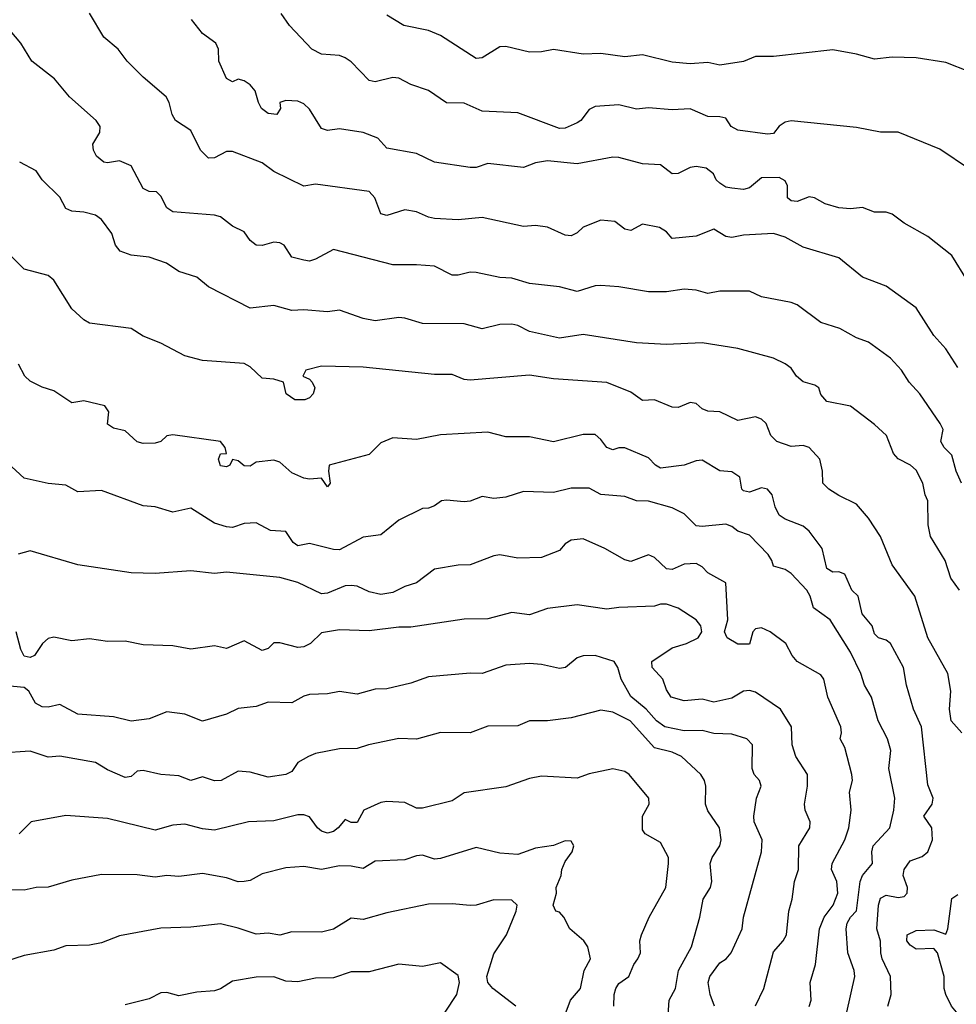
# Model space of a CAD drawing. Header units: metres. Extents: x -46681 to -43747, y -240911 to -237677.
# Tile 924 of 1056: x -44919 to -44841, y -238632 to -238549. Entities that reach past the tile are written whole.
import ezdxf

# ---------------------------------------------------------------- set-up
doc = ezdxf.new("R2010")
doc.units = ezdxf.units.M
doc.layers.add('CONTOUR_INDEX', color=1, linetype='Continuous')
doc.layers.add('CONTOUR_INTER', color=3, linetype='Continuous')

msp = doc.modelspace()

# ---------------------------------------------------------------- linework, layer by layer
at = {"layer": 'CONTOUR_INDEX'}
for points, elevation in [([(-44839.595, -238553.436), (-44841.595, -238552.65), (-44844.095, -238552.255), (-44846.095, -238552.204), (-44847.595, -238552.36), (-44849.095, -238551.931), (-44851.095, -238551.575), (-44856.095, -238552.126), (-44857.595, -238552.133), (-44858.595, -238552.562), (-44860.595, -238552.868), (-44861.595, -238552.636), (-44863.095, -238552.76), (-44864.595, -238552.621), (-44867.095, -238552.002), (-44868.595, -238552.17), (-44870.595, -238551.892), (-44872.095, -238551.937), (-44874.595, -238551.541), (-44875.595, -238551.754), (-44876.595, -238551.77), (-44878.595, -238551.295), (-44879.095, -238551.338), (-44880.595, -238552.255), (-44881.095, -238552.312), (-44884.095, -238550.361), (-44885.095, -238549.959), (-44887.171, -238549.52), (-44888.595, -238548.674)], 95), ([(-44840.428, -238597.02), (-44841.163, -238596.02), (-44841.657, -238594.52), (-44842.867, -238592.52), (-44843.066, -238591.52), (-44843.095, -238589.52), (-44843.342, -238589.02), (-44843.522, -238588.02), (-44844.095, -238586.93), (-44844.573, -238586.52), (-44845.595, -238585.98), (-44845.982, -238585.52), (-44846.577, -238584.02), (-44847.595, -238583.1), (-44849.595, -238581.561), (-44851.595, -238581.16), (-44852.095, -238580.563), (-44852.271, -238580.02), (-44852.595, -238579.783), (-44853.595, -238579.512), (-44854.14, -238579.02), (-44854.595, -238578.358), (-44855.095, -238577.975), (-44856.095, -238577.509), (-44859.095, -238576.689), (-44862.095, -238576.234), (-44865.095, -238576.368), (-44867.595, -238576.219), (-44872.095, -238575.518), (-44874.095, -238575.84), (-44876.595, -238575.26), (-44877.595, -238574.775), (-44878.095, -238574.662), (-44879.095, -238574.693), (-44880.595, -238575.049), (-44882.095, -238574.629), (-44885.595, -238574.603), (-44887.095, -238574.134), (-44887.595, -238574.098), (-44889.595, -238574.374), (-44890.595, -238574.161), (-44892.595, -238573.474), (-44893.595, -238573.623), (-44895.595, -238573.442), (-44896.595, -238573.505), (-44898.095, -238573.092), (-44900.095, -238573.293), (-44903.595, -238571.52), (-44904.595, -238570.685), (-44906.095, -238570.228), (-44907.12, -238569.52), (-44908.595, -238569.014), (-44910.095, -238568.835), (-44911.041, -238568.52), (-44911.409, -238568.02), (-44911.742, -238567.02), (-44912.595, -238565.855), (-44913.095, -238565.494), (-44914.095, -238565.233), (-44915.095, -238565.136), (-44915.595, -238564.935), (-44916.095, -238563.97), (-44917.588, -238562.52), (-44918.095, -238561.766), (-44919.479, -238561.02)], 90), ([(-44857.595, -238631.981), (-44856.895, -238630.52), (-44856.095, -238627.457), (-44855.257, -238626.52), (-44854.989, -238626.02), (-44854.805, -238624.02), (-44854.515, -238623.02), (-44854.314, -238621.52), (-44853.985, -238620.52), (-44853.947, -238618.52), (-44853.033, -238617.02), (-44852.992, -238616.52), (-44853.426, -238615.52), (-44853.485, -238615.02), (-44853.232, -238613.52), (-44853.237, -238612.52), (-44854.213, -238611.02), (-44854.504, -238610.02), (-44854.579, -238608.52), (-44855.485, -238607.02), (-44857.595, -238605.615), (-44858.095, -238605.466), (-44858.595, -238605.52), (-44859.595, -238606.122), (-44861.095, -238606.432), (-44862.095, -238606.197), (-44863.595, -238606.328), (-44864.702, -238606.02), (-44865.095, -238605.41), (-44865.391, -238604.52), (-44866.297, -238603.52), (-44866.316, -238603.02), (-44864.595, -238601.875), (-44863.409, -238601.52), (-44862.417, -238601.02), (-44862.117, -238600.52), (-44862.196, -238600.02), (-44862.595, -238599.534), (-44864.095, -238598.526), (-44865.095, -238598.198), (-44865.595, -238598.197), (-44866.095, -238598.38), (-44869.095, -238598.475), (-44870.095, -238598.635), (-44872.595, -238598.256), (-44875.095, -238598.557), (-44876.595, -238599.089), (-44878.095, -238598.893), (-44880.095, -238599.449), (-44882.095, -238599.461), (-44886.595, -238600.147), (-44887.595, -238600.141), (-44890.095, -238600.458), (-44892.595, -238600.355), (-44894.095, -238600.605), (-44895.009, -238601.52), (-44895.595, -238601.788), (-44896.095, -238601.859), (-44897.595, -238601.441), (-44898.095, -238601.449), (-44898.595, -238601.942), (-44899.095, -238602.087), (-44900.595, -238601.286), (-44902.095, -238601.932), (-44903.095, -238601.718), (-44905.095, -238602), (-44906.595, -238601.7), (-44909.095, -238601.622), (-44910.595, -238601.307), (-44912.095, -238601.337), (-44913.595, -238601.116), (-44915.095, -238601.274), (-44916.595, -238600.974), (-44917.095, -238601.091), (-44917.571, -238601.52), (-44918.237, -238602.52), (-44918.595, -238602.689), (-44919.095, -238602.577), (-44919.391, -238602.02), (-44919.774, -238600.52)], 85), ([(-44877.742, -238632.02), (-44879.679, -238630.52), (-44880.11, -238630.02), (-44880.187, -238629.52), (-44879.595, -238627.611), (-44878.54, -238626.02), (-44877.735, -238624.02), (-44877.654, -238623.52), (-44878.095, -238623.093), (-44879.595, -238623.073), (-44881.089, -238623.52), (-44881.595, -238623.547), (-44883.095, -238623.4), (-44885.095, -238623.439), (-44888.595, -238624.162), (-44890.595, -238624.722), (-44891.595, -238624.601), (-44893.095, -238625.546), (-44894.095, -238625.786), (-44896.595, -238625.76), (-44897.595, -238626.045), (-44898.595, -238625.867), (-44899.595, -238625.964), (-44901.095, -238625.44), (-44902.595, -238625.095), (-44905.095, -238625.379), (-44907.595, -238625.458), (-44911.095, -238626.099), (-44912.595, -238626.674), (-44913.595, -238626.888), (-44915.595, -238626.938), (-44916.595, -238627.292), (-44919.095, -238627.74), (-44920.595, -238628.227)], 80)]:
    msp.add_lwpolyline(points, dxfattribs=dict(at, elevation=elevation))
at = {"layer": 'CONTOUR_INTER'}
for points, elevation in [([(-44840.595, -238578.284), (-44841.595, -238576.73), (-44842.595, -238575.61), (-44844.095, -238573.278), (-44846.595, -238571.464), (-44848.595, -238570.708), (-44850.595, -238569.063), (-44853.595, -238568.167), (-44855.095, -238567.346), (-44856.095, -238567.036), (-44858.595, -238567.163), (-44859.595, -238567.363), (-44860.095, -238567.288), (-44861.095, -238566.659), (-44862.595, -238567.261), (-44864.595, -238567.443), (-44865.095, -238566.872), (-44865.66, -238566.52), (-44867.095, -238566.254), (-44868.095, -238566.764), (-44868.595, -238566.648), (-44869.435, -238566.02), (-44870.595, -238565.896), (-44872.095, -238566.479), (-44872.595, -238566.978), (-44873.095, -238567.21), (-44873.595, -238567.154), (-44875.095, -238566.487), (-44876.095, -238566.351), (-44877.095, -238566.448), (-44880.595, -238565.667), (-44882.595, -238565.862), (-44884.595, -238565.765), (-44885.095, -238565.661), (-44886.095, -238565.19), (-44887.095, -238565.042), (-44888.595, -238565.505), (-44889.095, -238565.359), (-44889.601, -238564.02), (-44890.095, -238563.49), (-44894.595, -238562.873), (-44895.595, -238563.033), (-44898.095, -238561.805), (-44899.095, -238561.089), (-44901.595, -238560.14), (-44902.095, -238560.12), (-44903.095, -238560.663), (-44903.595, -238560.677), (-44904.283, -238560.02), (-44905.095, -238558.357), (-44906.366, -238557.52), (-44906.654, -238557.02), (-44906.898, -238556.02), (-44907.153, -238555.52), (-44909.095, -238553.873), (-44910.445, -238552.52), (-44911.202, -238551.52), (-44912.413, -238550.52), (-44913.595, -238548.496)], 92), ([(-44839.764, -238571.02), (-44841.095, -238568.883), (-44843.095, -238567.276), (-44845.095, -238566.153), (-44846.095, -238565.388), (-44846.595, -238565.244), (-44847.595, -238565.245), (-44848.595, -238564.828), (-44849.595, -238564.941), (-44850.595, -238564.878), (-44851.74, -238564.52), (-44852.639, -238564.02), (-44853.095, -238563.946), (-44854.095, -238564.344), (-44854.595, -238564.289), (-44854.911, -238564.02), (-44854.905, -238563.02), (-44855.095, -238562.602), (-44855.595, -238562.328), (-44857.095, -238562.339), (-44858.095, -238563.179), (-44858.595, -238563.33), (-44859.595, -238563.219), (-44860.095, -238563.115), (-44860.595, -238562.802), (-44860.9, -238562.52), (-44861.117, -238562.02), (-44861.733, -238561.52), (-44862.595, -238561.397), (-44863.095, -238561.48), (-44864.095, -238561.977), (-44864.595, -238562.005), (-44865.595, -238561.258), (-44867.095, -238561.17), (-44869.095, -238560.637), (-44869.595, -238560.614), (-44872.595, -238561.165), (-44875.095, -238560.911), (-44876.095, -238561.079), (-44877.095, -238561.487), (-44880.095, -238561.134), (-44881.095, -238561.48), (-44881.595, -238561.474), (-44884.595, -238561.034), (-44886.095, -238560.307), (-44888.595, -238559.852), (-44889.356, -238559.02), (-44890.595, -238558.527), (-44892.595, -238558.217), (-44893.595, -238558.351), (-44894.095, -238558.181), (-44895.095, -238556.577), (-44895.595, -238556.128), (-44896.095, -238555.9), (-44897.095, -238555.825), (-44897.595, -238555.996), (-44897.553, -238556.52), (-44897.843, -238557.02), (-44898.595, -238556.923), (-44899.13, -238556.52), (-44899.399, -238556.02), (-44899.668, -238555.02), (-44900.088, -238554.52), (-44900.595, -238554.182), (-44901.095, -238554.045), (-44901.595, -238554.265), (-44902.095, -238553.996), (-44902.718, -238552.52), (-44902.749, -238551.52), (-44902.978, -238551.02), (-44904.095, -238550.216), (-44905.043, -238549.02)], 93), ([(-44839.595, -238561.616), (-44842.095, -238559.927), (-44845.595, -238558.515), (-44847.095, -238558.508), (-44849.095, -238558.104), (-44854.595, -238557.547), (-44855.095, -238557.652), (-44855.595, -238557.984), (-44856.095, -238558.626), (-44856.595, -238558.679), (-44859.095, -238558.323), (-44859.634, -238558.02), (-44860.095, -238557.335), (-44860.595, -238557.202), (-44861.595, -238557.185), (-44863.095, -238556.537), (-44864.595, -238556.624), (-44866.595, -238556.446), (-44867.595, -238556.561), (-44869.095, -238556.202), (-44871.095, -238556.331), (-44871.595, -238556.584), (-44872.298, -238557.52), (-44872.595, -238557.711), (-44873.595, -238558.176), (-44874.095, -238558.205), (-44877.595, -238556.883), (-44880.595, -238556.74), (-44882.095, -238556.053), (-44883.595, -238556.027), (-44885.095, -238554.989), (-44886.595, -238554.485), (-44887.595, -238553.967), (-44888.095, -238553.892), (-44889.595, -238554.274), (-44890.095, -238554.149), (-44891.595, -238552.594), (-44892.095, -238552.248), (-44892.595, -238552.064), (-44894.095, -238551.949), (-44894.9, -238551.52), (-44896.793, -238549.52), (-44897.487, -238548.52)], 94), ([(-44840.266, -238588.02), (-44840.731, -238587.02), (-44841.095, -238585.659), (-44841.725, -238585.02), (-44842.007, -238584.52), (-44841.803, -238583.52), (-44842.076, -238583.02), (-44843.772, -238580.52), (-44844.688, -238579.52), (-44845.31, -238578.52), (-44846.25, -238577.52), (-44848.095, -238576.164), (-44849.095, -238575.79), (-44850.515, -238575.02), (-44852.095, -238574.515), (-44854.095, -238573.035), (-44854.595, -238572.832), (-44857.095, -238572.363), (-44858.095, -238571.888), (-44860.595, -238571.866), (-44861.595, -238572.07), (-44862.595, -238571.792), (-44863.595, -238571.697), (-44865.095, -238571.933), (-44866.595, -238571.931), (-44869.095, -238571.523), (-44870.595, -238571.413), (-44871.095, -238571.414), (-44872.595, -238571.891), (-44874.095, -238571.499), (-44876.595, -238571.243), (-44878.095, -238570.777), (-44879.095, -238570.726), (-44881.095, -238570.307), (-44881.595, -238570.268), (-44882.595, -238570.522), (-44883.095, -238570.521), (-44884.595, -238569.776), (-44886.095, -238569.647), (-44888.095, -238569.674), (-44893.095, -238568.36), (-44894.595, -238569.183), (-44895.095, -238569.342), (-44895.595, -238569.275), (-44896.602, -238569.02), (-44897.227, -238568.02), (-44897.595, -238567.802), (-44898.095, -238567.746), (-44899.095, -238568.028), (-44899.595, -238567.995), (-44900.095, -238567.624), (-44900.595, -238566.873), (-44901.595, -238566.411), (-44902.595, -238565.634), (-44903.095, -238565.484), (-44906.595, -238565.209), (-44907.095, -238564.87), (-44907.595, -238563.885), (-44907.983, -238563.52), (-44908.595, -238563.487), (-44909.095, -238563.233), (-44910.095, -238561.332), (-44911.095, -238560.906), (-44912.095, -238561.093), (-44912.416, -238561.02), (-44913.031, -238560.52), (-44913.282, -238560.02), (-44913.319, -238559.52), (-44912.74, -238558.52), (-44912.715, -238558.02), (-44913.052, -238557.52), (-44915.3, -238555.52), (-44916.558, -238554.02), (-44918.46, -238552.52), (-44919.387, -238551.02), (-44920.595, -238549.596)], 91), ([(-44840.249, -238609.02), (-44841.132, -238608.02), (-44841.287, -238607.02), (-44841.178, -238605.52), (-44841.422, -238604.02), (-44843.102, -238601.02), (-44844.19, -238597.52), (-44846.095, -238594.881), (-44847.098, -238592.52), (-44848.095, -238590.962), (-44849.095, -238589.786), (-44850.595, -238589.054), (-44851.431, -238588.52), (-44851.946, -238588.02), (-44851.951, -238587.02), (-44852.181, -238586.02), (-44853.072, -238585.02), (-44853.595, -238584.852), (-44854.595, -238584.942), (-44855.8, -238584.52), (-44856.309, -238584.02), (-44856.714, -238583.02), (-44857.095, -238582.632), (-44857.595, -238582.454), (-44859.095, -238582.752), (-44860.595, -238582.012), (-44861.595, -238581.979), (-44862.095, -238581.769), (-44862.595, -238581.313), (-44863.095, -238581.246), (-44864.095, -238581.653), (-44864.595, -238581.638), (-44866.095, -238581.017), (-44867.095, -238581.07), (-44868.095, -238580.366), (-44870.095, -238579.545), (-44874.595, -238579.251), (-44876.595, -238578.929), (-44881.595, -238579.363), (-44882.095, -238579.31), (-44883.095, -238578.876), (-44884.595, -238578.883), (-44890.595, -238578.263), (-44894.095, -238578.184), (-44895.408, -238578.52), (-44895.658, -238579.02), (-44895.095, -238579.287), (-44894.882, -238579.52), (-44894.668, -238580.02), (-44894.785, -238580.52), (-44895.095, -238580.845), (-44895.504, -238581.02), (-44896.34, -238581.02), (-44897.062, -238580.52), (-44897.285, -238579.52), (-44898.095, -238579.28), (-44899.095, -238579.205), (-44900.095, -238578.235), (-44900.595, -238577.956), (-44904.095, -238577.701), (-44905.595, -238577.321), (-44907.595, -238576.259), (-44909.095, -238575.671), (-44910.095, -238575.011), (-44913.595, -238574.571), (-44914.095, -238574.3), (-44915.095, -238573.368), (-44916.595, -238570.95), (-44917.095, -238570.565), (-44919.098, -238570.02), (-44920.617, -238568.52)], 89), ([(-44846.456, -238632.02), (-44846.179, -238631.02), (-44846.245, -238629.52), (-44846.949, -238628.02), (-44847.052, -238627.52), (-44847.095, -238626.541), (-44847.387, -238625.52), (-44847.26, -238623.52), (-44847.095, -238622.933), (-44846.595, -238622.685), (-44845.595, -238622.873), (-44845.095, -238622.79), (-44844.834, -238622.52), (-44844.812, -238622.02), (-44845.171, -238621.02), (-44845.095, -238620.513), (-44844.595, -238619.789), (-44843.595, -238619.435), (-44843.101, -238619.02), (-44842.699, -238618.02), (-44842.767, -238617.02), (-44843.429, -238616.02), (-44842.739, -238615.02), (-44842.647, -238614.52), (-44843.095, -238613.388), (-44843.651, -238608.52), (-44844.305, -238607.02), (-44844.892, -238605.02), (-44845.153, -238603.52), (-44846.242, -238601.52), (-44846.595, -238601.238), (-44847.262, -238601.02), (-44847.595, -238600.709), (-44847.786, -238600.02), (-44848.627, -238599.02), (-44848.967, -238597.52), (-44849.488, -238597.02), (-44850.095, -238595.668), (-44850.595, -238595.484), (-44851.095, -238595.502), (-44851.595, -238595.2), (-44851.99, -238593.52), (-44853.095, -238592.064), (-44853.595, -238591.641), (-44855.095, -238591.051), (-44855.595, -238590.707), (-44855.953, -238590.02), (-44856.206, -238589.02), (-44856.575, -238588.52), (-44857.095, -238588.43), (-44858.095, -238588.794), (-44858.595, -238588.675), (-44858.75, -238588.52), (-44858.924, -238587.52), (-44859.595, -238587.071), (-44860.595, -238586.976), (-44862.095, -238586.097), (-44862.595, -238586.151), (-44863.595, -238586.52), (-44865.595, -238586.75), (-44866.006, -238586.52), (-44866.595, -238585.882), (-44868.595, -238585.066), (-44869.095, -238585.05), (-44869.595, -238585.234), (-44870.095, -238585.03), (-44870.595, -238584.343), (-44871.095, -238583.923), (-44872.095, -238583.934), (-44874.595, -238584.561), (-44876.595, -238584.14), (-44878.595, -238584.126), (-44880.095, -238583.725), (-44884.095, -238583.973), (-44886.095, -238584.362), (-44888.095, -238584.198), (-44889.095, -238584.631), (-44890.095, -238585.612), (-44893.44, -238586.52), (-44893.499, -238587.02), (-44893.367, -238588.02), (-44893.595, -238588.33), (-44894.095, -238587.613), (-44895.095, -238587.686), (-44895.595, -238587.593), (-44896.595, -238587.142), (-44897.595, -238586.261), (-44898.095, -238586.104), (-44899.595, -238586.259), (-44900.095, -238586.604), (-44900.595, -238586.572), (-44901.095, -238586.147), (-44901.595, -238586.037), (-44901.816, -238586.52), (-44902.095, -238586.645), (-44902.595, -238586.574), (-44902.771, -238586.02), (-44902.595, -238585.571), (-44902.081, -238585.52), (-44902.205, -238585.02), (-44902.595, -238584.511), (-44906.595, -238583.959), (-44907.095, -238584.045), (-44907.595, -238584.515), (-44908.095, -238584.649), (-44909.095, -238584.68), (-44909.595, -238584.561), (-44910.595, -238583.611), (-44911.595, -238583.405), (-44912.095, -238583.055), (-44911.968, -238582.02), (-44912.327, -238581.52), (-44914.095, -238581.103), (-44915.095, -238581.264), (-44916.595, -238580.251), (-44917.595, -238579.952), (-44918.595, -238579.438), (-44919.042, -238579.02), (-44919.589, -238578.02)], 88), ([(-44849.92, -238632.52), (-44849.235, -238629.52), (-44849.3, -238629.02), (-44849.832, -238627.52), (-44849.979, -238625.52), (-44849.875, -238625.02), (-44849.595, -238624.522), (-44849.095, -238623.991), (-44848.807, -238621.52), (-44848.595, -238621.02), (-44847.762, -238620.02), (-44847.824, -238619.02), (-44847.693, -238618.52), (-44846.305, -238617.02), (-44845.956, -238615.52), (-44845.866, -238614.52), (-44846.375, -238612.02), (-44846.224, -238610.52), (-44846.498, -238609.52), (-44847.287, -238608.02), (-44847.829, -238606.02), (-44848.442, -238605.02), (-44848.745, -238604.02), (-44849.595, -238602.251), (-44851.327, -238599.52), (-44852.722, -238598.52), (-44852.993, -238597.52), (-44853.273, -238597.02), (-44854.595, -238595.614), (-44855.095, -238595.279), (-44856.078, -238595.02), (-44856.224, -238594.52), (-44856.546, -238594.02), (-44858.095, -238592.403), (-44859.095, -238592.073), (-44859.595, -238591.664), (-44860.095, -238591.484), (-44862.095, -238591.676), (-44862.595, -238591.612), (-44863.595, -238590.618), (-44864.595, -238590.091), (-44866.595, -238589.545), (-44867.595, -238589.519), (-44868.595, -238589.147), (-44870.595, -238588.989), (-44871.595, -238588.443), (-44873.095, -238588.437), (-44874.595, -238588.814), (-44877.095, -238588.722), (-44878.595, -238589.201), (-44879.595, -238589.302), (-44880.595, -238589.152), (-44881.595, -238589.546), (-44882.095, -238589.607), (-44883.595, -238589.441), (-44884.011, -238589.52), (-44884.595, -238589.929), (-44885.095, -238590.141), (-44885.595, -238590.149), (-44887.595, -238591.146), (-44889.095, -238592.384), (-44890.595, -238592.578), (-44892.595, -238593.627), (-44893.095, -238593.602), (-44895.095, -238593.088), (-44896.095, -238593.303), (-44896.466, -238593.02), (-44897.095, -238592.099), (-44898.389, -238592.02), (-44899.595, -238591.363), (-44900.595, -238591.408), (-44901.595, -238591.747), (-44902.095, -238591.696), (-44903.095, -238591.377), (-44905.095, -238590.12), (-44906.595, -238590.474), (-44908.095, -238590.026), (-44909.095, -238589.926), (-44912.595, -238588.646), (-44914.595, -238588.758), (-44915.595, -238588.193), (-44917.095, -238588.052), (-44919.095, -238587.593), (-44921.925, -238585.02)], 87), ([(-44853.095, -238632.037), (-44852.911, -238631.52), (-44853.009, -238630.02), (-44852.549, -238628.52), (-44852.212, -238625.52), (-44851.829, -238624.52), (-44851.074, -238623.52), (-44850.667, -238622.52), (-44850.744, -238621.52), (-44851.219, -238620.52), (-44851.162, -238620.02), (-44850.088, -238618.02), (-44849.753, -238617.02), (-44849.544, -238615.52), (-44849.684, -238614.02), (-44849.43, -238613.02), (-44849.485, -238612.52), (-44850.095, -238610.258), (-44850.474, -238609.52), (-44850.368, -238609.02), (-44850.432, -238608.52), (-44851.511, -238606.02), (-44851.846, -238604.52), (-44852.095, -238604.16), (-44854.095, -238603.026), (-44854.514, -238602.52), (-44855.041, -238601.52), (-44856.353, -238600.52), (-44857.095, -238600.179), (-44857.595, -238600.263), (-44857.827, -238600.52), (-44858.095, -238601.561), (-44859.095, -238601.563), (-44859.994, -238601.02), (-44860.193, -238600.52), (-44859.918, -238599.52), (-44860.095, -238596.409), (-44861.595, -238595.554), (-44862.095, -238595.063), (-44862.595, -238594.793), (-44863.595, -238594.85), (-44864.595, -238595.281), (-44865.095, -238595.218), (-44866.095, -238594.278), (-44866.595, -238594.048), (-44868.095, -238594.6), (-44868.595, -238594.466), (-44870.261, -238593.52), (-44872.095, -238592.715), (-44873.095, -238592.807), (-44873.595, -238593.127), (-44874.095, -238593.69), (-44875.595, -238594.279), (-44877.595, -238594.321), (-44879.095, -238594.048), (-44879.595, -238594.132), (-44881.595, -238594.9), (-44882.595, -238594.933), (-44884.595, -238595.266), (-44886.095, -238596.403), (-44887.095, -238596.724), (-44888.095, -238597.233), (-44889.095, -238597.388), (-44890.095, -238597.158), (-44891.095, -238596.687), (-44891.595, -238596.633), (-44892.095, -238596.661), (-44893.595, -238597.276), (-44894.095, -238597.323), (-44896.095, -238596.381), (-44897.595, -238595.955), (-44902.095, -238595.507), (-44903.095, -238595.618), (-44905.095, -238595.407), (-44908.095, -238595.612), (-44910.095, -238595.572), (-44914.595, -238594.904), (-44918.595, -238593.71), (-44919.595, -238593.992)], 86), ([(-44861.038, -238632.02), (-44861.399, -238631.02), (-44861.571, -238630.02), (-44861.431, -238629.52), (-44860.595, -238628.374), (-44860.078, -238628.02), (-44859.65, -238627.52), (-44858.706, -238625.52), (-44858.596, -238624.52), (-44857.095, -238619.02), (-44857.037, -238618.02), (-44857.703, -238616.52), (-44857.733, -238616.02), (-44857.508, -238614.52), (-44857.117, -238613.52), (-44857.261, -238613.02), (-44857.697, -238612.52), (-44857.887, -238612.02), (-44857.862, -238610.02), (-44858.318, -238609.52), (-44859.595, -238609.144), (-44861.095, -238609.08), (-44862.095, -238608.827), (-44863.595, -238608.853), (-44865.235, -238608.52), (-44865.928, -238608.02), (-44866.793, -238607.02), (-44868.095, -238605.957), (-44868.887, -238604.52), (-44869.179, -238603.52), (-44869.493, -238603.02), (-44871.095, -238602.514), (-44872.095, -238602.552), (-44872.595, -238602.706), (-44873.569, -238603.52), (-44874.095, -238603.61), (-44875.595, -238603.275), (-44876.595, -238603.196), (-44878.595, -238603.322), (-44880.595, -238604.043), (-44881.595, -238604.009), (-44885.095, -238604.324), (-44886.595, -238604.853), (-44888.595, -238605.337), (-44889.595, -238605.345), (-44891.095, -238605.783), (-44892.595, -238605.535), (-44893.595, -238605.733), (-44895.095, -238605.79), (-44895.595, -238605.939), (-44896.595, -238606.512), (-44898.595, -238606.441), (-44899.595, -238606.809), (-44901.095, -238606.981), (-44902.095, -238607.449), (-44904.095, -238608.051), (-44905.595, -238607.459), (-44907.095, -238607.248), (-44908.595, -238607.853), (-44910.095, -238608.039), (-44911.595, -238607.676), (-44914.595, -238607.452), (-44916.095, -238606.634), (-44917.095, -238606.867), (-44917.595, -238606.827), (-44918.156, -238606.52), (-44918.714, -238605.52), (-44919.095, -238605.206), (-44920.595, -238605.062)], 84), ([(-44865.036, -238634.02), (-44864.862, -238631.52), (-44864.312, -238630.52), (-44864.076, -238629.02), (-44862.99, -238627.02), (-44862.266, -238624.52), (-44862.009, -238623.02), (-44861.379, -238622.02), (-44861.276, -238621.52), (-44861.419, -238620.02), (-44861.246, -238619.52), (-44860.589, -238618.52), (-44860.486, -238618.02), (-44860.624, -238617.02), (-44861.595, -238615.586), (-44861.816, -238615.02), (-44861.774, -238613.52), (-44861.884, -238613.02), (-44862.187, -238612.52), (-44863.831, -238611.02), (-44864.595, -238610.663), (-44866.095, -238610.297), (-44868.135, -238608.02), (-44869.595, -238607.281), (-44870.595, -238607.123), (-44873.095, -238607.756), (-44875.095, -238608.008), (-44876.595, -238608.02), (-44877.595, -238608.425), (-44880.095, -238608.458), (-44881.595, -238609.031), (-44884.095, -238609.009), (-44886.095, -238609.552), (-44887.595, -238609.502), (-44890.143, -238610.02), (-44891.095, -238610.349), (-44892.595, -238610.367), (-44894.595, -238610.776), (-44895.192, -238611.02), (-44896.095, -238611.511), (-44896.595, -238612.27), (-44897.095, -238612.541), (-44898.595, -238612.74), (-44900.095, -238612.342), (-44901.095, -238612.253), (-44902.529, -238613.02), (-44903.095, -238613.061), (-44904.095, -238612.724), (-44905.095, -238613.041), (-44906.095, -238612.631), (-44907.595, -238612.52), (-44909.095, -238612.18), (-44909.595, -238612.241), (-44910.095, -238612.701), (-44910.595, -238612.78), (-44912.095, -238612.143), (-44913.095, -238611.525), (-44916.095, -238610.99), (-44917.095, -238611.076), (-44918.595, -238610.579), (-44921.095, -238610.723)], 83), ([(-44869.498, -238632.02), (-44869.486, -238631.02), (-44869.331, -238630.52), (-44869.095, -238630.096), (-44868.24, -238629.52), (-44867.837, -238628.52), (-44867.486, -238628.02), (-44867.271, -238627.52), (-44867.336, -238626.52), (-44867.173, -238626.02), (-44866.531, -238624.52), (-44865.129, -238622.02), (-44864.922, -238620.02), (-44864.915, -238619.52), (-44865.595, -238618.25), (-44866.867, -238617.52), (-44867.095, -238617.172), (-44867.113, -238616.02), (-44866.549, -238615.02), (-44866.582, -238614.52), (-44868.211, -238612.52), (-44868.595, -238612.289), (-44869.595, -238612.055), (-44871.595, -238612.468), (-44872.595, -238612.834), (-44875.595, -238612.661), (-44876.595, -238612.877), (-44878.595, -238613.573), (-44882.095, -238614.083), (-44883.095, -238614.744), (-44885.595, -238615.355), (-44886.095, -238615.361), (-44887.095, -238614.882), (-44888.595, -238614.797), (-44889.095, -238614.891), (-44890.548, -238615.52), (-44891.095, -238616.555), (-44891.595, -238616.567), (-44892.095, -238616.309), (-44892.709, -238617.02), (-44893.095, -238617.312), (-44893.595, -238617.461), (-44894.095, -238617.309), (-44894.436, -238617.02), (-44895.095, -238616.077), (-44895.595, -238615.929), (-44896.095, -238615.928), (-44898.095, -238616.432), (-44900.247, -238616.52), (-44903.095, -238617.224), (-44904.095, -238617.108), (-44905.595, -238616.711), (-44906.595, -238616.802), (-44908.095, -238617.21), (-44912.095, -238616.233), (-44915.595, -238615.965), (-44918.51, -238616.52), (-44919.524, -238617.52)], 82), ([(-44873.595, -238632.713), (-44873.169, -238631.52), (-44872.314, -238630.52), (-44872.003, -238629.02), (-44871.488, -238628.02), (-44871.699, -238627.02), (-44872.038, -238626.52), (-44873.216, -238625.52), (-44873.714, -238624.52), (-44874.095, -238624.095), (-44874.381, -238624.02), (-44874.614, -238623.52), (-44874.329, -238622.52), (-44874.371, -238622.02), (-44873.942, -238621.02), (-44873.876, -238620.52), (-44873.595, -238619.849), (-44873.002, -238619.02), (-44872.883, -238618.52), (-44873.095, -238618.134), (-44873.595, -238618.104), (-44874.595, -238618.512), (-44876.095, -238618.733), (-44877.595, -238619.25), (-44879.095, -238619.143), (-44881.095, -238618.677), (-44884.095, -238619.586), (-44884.595, -238619.644), (-44885.595, -238619.326), (-44886.095, -238619.356), (-44887.095, -238619.695), (-44889.595, -238619.826), (-44890.595, -238620.439), (-44891.595, -238620.244), (-44892.595, -238620.219), (-44894.095, -238620.509), (-44895.595, -238620.277), (-44897.095, -238620.368), (-44899.095, -238620.893), (-44900.095, -238621.452), (-44900.595, -238621.534), (-44901.095, -238621.567), (-44902.095, -238621.217), (-44904.095, -238620.863), (-44906.095, -238621.108), (-44907.095, -238621.018), (-44908.095, -238621.173), (-44909.595, -238620.973), (-44912.595, -238620.952), (-44915.095, -238621.407), (-44917.095, -238622.015), (-44918.095, -238622.041), (-44919.095, -238622.257), (-44921.095, -238622.24)], 81), ([(-44840.681, -238632.52), (-44841.101, -238632.02), (-44841.603, -238631.02), (-44841.735, -238630.52), (-44841.724, -238629.52), (-44842.304, -238627.52), (-44842.595, -238627.168), (-44844.095, -238627.228), (-44844.595, -238626.892), (-44844.87, -238626.52), (-44844.833, -238626.02), (-44844.095, -238625.645), (-44842.595, -238625.596), (-44841.595, -238625.953), (-44841.411, -238625.52), (-44841.095, -238622.96), (-44840.595, -238622.616)], 89), ([(-44883.693, -238632.52), (-44882.713, -238631.02), (-44882.501, -238630.02), (-44882.595, -238629.427), (-44884.095, -238628.358), (-44885.595, -238628.684), (-44887.595, -238628.492), (-44890.095, -238629.131), (-44891.595, -238629.129), (-44893.095, -238629.627), (-44894.595, -238629.673), (-44896.095, -238629.965), (-44897.095, -238629.902), (-44898.095, -238629.549), (-44899.595, -238629.568), (-44901.595, -238629.91), (-44902.595, -238630.549), (-44903.095, -238630.726), (-44904.595, -238630.827), (-44906.095, -238631.139), (-44907.095, -238630.863), (-44907.595, -238630.906), (-44908.595, -238631.403), (-44910.595, -238631.914)], 79)]:
    msp.add_lwpolyline(points, dxfattribs=dict(at, elevation=elevation))

doc.saveas('drawing.dxf')
